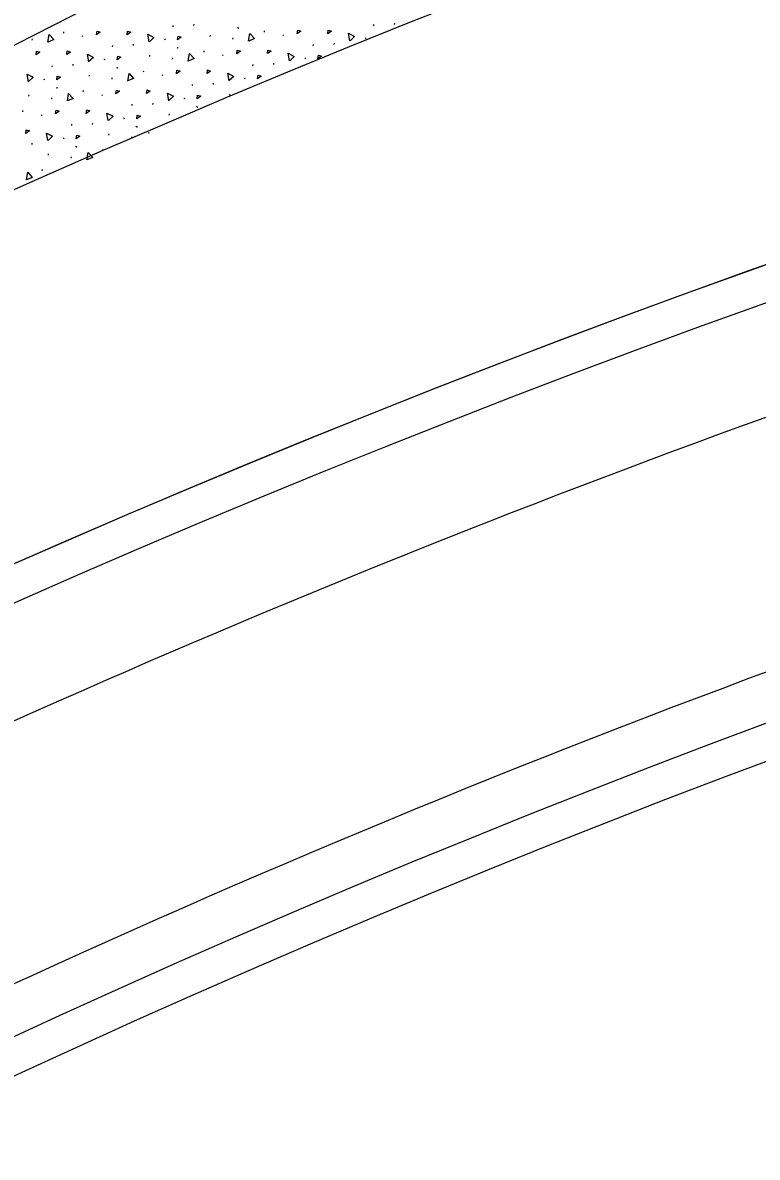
# Model space of a CAD drawing. Extents: x 2338610 to 2351914, y 366540 to 376484.
# Drawn here: x 2348856.06 to 2348886.76, y 367711 to 367758.41 of the extents above; entities that cross this region are included whole.
import ezdxf

# ---------------------------------------------------------------- set-up
doc = ezdxf.new("R2010")
doc.units = 0
for name, color, linetype in [('RD_PD_ConcMed', 7, 'Continuous'), ('RD_PD_Final_LnLine', 7, 'Continuous'), ('RD_PD_Final_TrvlWay', 7, 'Continuous'), ('RD_PD_FOC', 7, 'Continuous'), ('RD_PD_NOISE-WALL-GM', 7, 'Continuous'), ('RD_PD_SW', 7, 'Continuous')]:
    doc.layers.add(name, color=color, linetype=linetype)

msp = doc.modelspace()

# ---------------------------------------------------------------- linework, layer by layer
at = {"layer": 'RD_PD_ConcMed'}
for p, q in [((2348862.342, 367758.241), (2348862.347, 367758.295)), ((2348863.214, 367758.289), (2348863.22, 367758.344)), ((2348865.029, 367758.211), (2348865.061, 367758.186)), ((2348865.054, 367758.206), (2348865.086, 367758.181)), ((2348870.728, 367758.281), (2348870.734, 367758.336)), ((2348871.601, 367758.33), (2348871.606, 367758.384)), ((2348856.461, 367757.677), (2348856.466, 367757.731)), ((2348857.776, 367757.977), (2348857.782, 367758.031)), ((2348858.546, 367757.857), (2348858.578, 367757.833)), ((2348861.987, 367757.737), (2348862.008, 367757.691)), ((2348863.896, 367757.836), (2348863.901, 367757.891)), ((2348864.847, 367757.717), (2348864.853, 367757.772)), ((2348866.163, 367758.017), (2348866.168, 367758.072)), ((2348866.933, 367757.898), (2348866.964, 367757.873)), ((2348870.373, 367757.777), (2348870.394, 367757.732)), ((2348859.818, 367757.406), (2348859.823, 367757.461)), ((2348860.69, 367757.455), (2348860.695, 367757.509)), ((2348862.505, 367757.377), (2348862.536, 367757.352)), ((2348862.53, 367757.372), (2348862.561, 367757.347)), ((2348863.638, 367757.183), (2348863.644, 367757.238)), ((2348868.204, 367757.447), (2348868.21, 367757.501)), ((2348869.077, 367757.496), (2348869.082, 367757.55)), ((2348859.462, 367756.903), (2348859.483, 367756.857)), ((2348861.372, 367757.002), (2348861.377, 367757.057)), ((2348862.323, 367756.883), (2348862.328, 367756.938)), ((2348864.408, 367757.064), (2348864.44, 367757.039)), ((2348866.552, 367756.662), (2348866.558, 367756.716)), ((2348867.849, 367756.943), (2348867.87, 367756.897)), ((2348857.293, 367756.572), (2348857.299, 367756.627)), ((2348858.166, 367756.621), (2348858.171, 367756.675)), ((2348858.847, 367756.168), (2348858.853, 367756.222)), ((2348859.98, 367756.542), (2348860.012, 367756.518)), ((2348860.005, 367756.537), (2348860.037, 367756.513)), ((2348861.114, 367756.349), (2348861.119, 367756.404)), ((2348861.884, 367756.23), (2348861.916, 367756.205)), ((2348865.68, 367756.613), (2348865.685, 367756.667)), ((2348856.938, 367756.068), (2348856.959, 367756.023)), ((2348859.798, 367756.049), (2348859.804, 367756.103)), ((2348863.155, 367755.779), (2348863.161, 367755.833)), ((2348864.028, 367755.827), (2348864.033, 367755.882)), ((2348865.324, 367756.109), (2348865.345, 367756.063)), ((2348856.323, 367755.334), (2348856.328, 367755.388)), ((2348857.274, 367755.215), (2348857.279, 367755.269)), ((2348857.456, 367755.708), (2348857.487, 367755.684)), ((2348857.481, 367755.703), (2348857.513, 367755.679)), ((2348858.59, 367755.515), (2348858.595, 367755.57)), ((2348859.36, 367755.396), (2348859.391, 367755.371)), ((2348862.8, 367755.275), (2348862.821, 367755.229)), ((2348864.709, 367755.375), (2348864.715, 367755.429)), ((2348860.631, 367754.945), (2348860.636, 367754.999)), ((2348861.503, 367754.993), (2348861.509, 367755.048)), ((2348863.318, 367754.915), (2348863.35, 367754.89)), ((2348863.343, 367754.91), (2348863.375, 367754.885)), ((2348856.065, 367754.681), (2348856.071, 367754.735)), ((2348856.835, 367754.561), (2348856.867, 367754.537)), ((2348860.276, 367754.441), (2348860.297, 367754.395)), ((2348862.185, 367754.54), (2348862.19, 367754.595)), ((2348858.107, 367754.111), (2348858.112, 367754.165)), ((2348858.979, 367754.159), (2348858.985, 367754.214)), ((2348860.794, 367754.081), (2348860.825, 367754.056)), ((2348860.819, 367754.076), (2348860.85, 367754.051)), ((2348856.455, 367753.325), (2348856.46, 367753.379)), ((2348857.751, 367753.607), (2348857.772, 367753.561)), ((2348859.661, 367753.706), (2348859.666, 367753.761)), ((2348860.612, 367753.587), (2348860.617, 367753.642)), ((2348857.136, 367752.872), (2348857.142, 367752.927)), ((2348858.269, 367753.247), (2348858.301, 367753.222)), ((2348858.294, 367753.242), (2348858.326, 367753.217)), ((2348859.403, 367753.053), (2348859.408, 367753.108)), ((2348858.087, 367752.753), (2348858.093, 367752.808)), ((2348856.879, 367752.219), (2348856.884, 367752.274))]:
    msp.add_line(p, q, dxfattribs=at)
for points in [[(2348857.112, 367757.6), (2348857.165, 367757.915), (2348857.358, 367757.704), (2348857.117, 367757.601)], [(2348859.145, 367757.903), (2348859.165, 367758.056), (2348859.296, 367758.011), (2348859.145, 367757.903)], [(2348860.425, 367757.908), (2348860.444, 367758.061), (2348860.576, 367758.016), (2348860.425, 367757.908)], [(2348861.349, 367757.612), (2348861.291, 367757.927), (2348861.545, 367757.795), (2348861.354, 367757.616)], [(2348862.535, 367757.691), (2348862.555, 367757.843), (2348862.687, 367757.799), (2348862.535, 367757.691)], [(2348865.498, 367757.64), (2348865.552, 367757.956), (2348865.744, 367757.745), (2348865.503, 367757.642)], [(2348867.531, 367757.944), (2348867.551, 367758.096), (2348867.683, 367758.052), (2348867.531, 367757.944)], [(2348868.811, 367757.949), (2348868.831, 367758.101), (2348868.962, 367758.057), (2348868.811, 367757.949)], [(2348869.736, 367757.653), (2348869.678, 367757.968), (2348869.931, 367757.835), (2348869.74, 367757.656)], [(2348856.621, 367757.069), (2348856.64, 367757.222), (2348856.772, 367757.177), (2348856.621, 367757.069)], [(2348857.9, 367757.074), (2348857.92, 367757.227), (2348858.051, 367757.182), (2348857.9, 367757.074)], [(2348865.007, 367757.11), (2348865.027, 367757.262), (2348865.158, 367757.218), (2348865.007, 367757.11)], [(2348866.287, 367757.115), (2348866.306, 367757.267), (2348866.438, 367757.223), (2348866.287, 367757.115)], [(2348858.825, 367756.778), (2348858.767, 367757.093), (2348859.02, 367756.961), (2348858.829, 367756.782)], [(2348860.011, 367756.857), (2348860.031, 367757.009), (2348860.162, 367756.965), (2348860.011, 367756.857)], [(2348862.974, 367756.806), (2348863.027, 367757.122), (2348863.22, 367756.911), (2348862.979, 367756.808)], [(2348867.211, 367756.819), (2348867.154, 367757.134), (2348867.407, 367757.001), (2348867.216, 367756.822)], [(2348868.398, 367756.897), (2348868.417, 367757.05), (2348868.549, 367757.006), (2348868.398, 367756.897)], [(2348856.3, 367755.944), (2348856.243, 367756.259), (2348856.496, 367756.127), (2348856.305, 367755.948)], [(2348860.449, 367755.972), (2348860.503, 367756.288), (2348860.695, 367756.077), (2348860.455, 367755.974)], [(2348862.483, 367756.275), (2348862.502, 367756.428), (2348862.634, 367756.384), (2348862.483, 367756.275)], [(2348863.762, 367756.28), (2348863.782, 367756.433), (2348863.914, 367756.389), (2348863.762, 367756.28)], [(2348864.687, 367755.985), (2348864.629, 367756.3), (2348864.882, 367756.167), (2348864.691, 367755.988)], [(2348865.873, 367756.063), (2348865.893, 367756.216), (2348866.024, 367756.171), (2348865.873, 367756.063)], [(2348857.487, 367756.022), (2348857.506, 367756.175), (2348857.638, 367756.131), (2348857.487, 367756.022)], [(2348857.925, 367755.138), (2348857.979, 367755.454), (2348858.171, 367755.242), (2348857.93, 367755.14)], [(2348859.958, 367755.441), (2348859.978, 367755.594), (2348860.11, 367755.55), (2348859.958, 367755.441)], [(2348861.238, 367755.446), (2348861.258, 367755.599), (2348861.389, 367755.555), (2348861.238, 367755.446)], [(2348862.163, 367755.151), (2348862.105, 367755.466), (2348862.358, 367755.333), (2348862.167, 367755.154)], [(2348863.349, 367755.229), (2348863.368, 367755.382), (2348863.5, 367755.337), (2348863.349, 367755.229)], [(2348857.434, 367754.607), (2348857.454, 367754.76), (2348857.585, 367754.716), (2348857.434, 367754.607)], [(2348858.714, 367754.612), (2348858.733, 367754.765), (2348858.865, 367754.721), (2348858.714, 367754.612)], [(2348859.638, 367754.317), (2348859.58, 367754.632), (2348859.834, 367754.499), (2348859.643, 367754.32)], [(2348860.824, 367754.395), (2348860.844, 367754.548), (2348860.976, 367754.503), (2348860.824, 367754.395)], [(2348856.189, 367753.778), (2348856.209, 367753.931), (2348856.341, 367753.887), (2348856.189, 367753.778)], [(2348857.114, 367753.482), (2348857.056, 367753.797), (2348857.309, 367753.665), (2348857.118, 367753.486)], [(2348858.3, 367753.561), (2348858.32, 367753.713), (2348858.451, 367753.669), (2348858.3, 367753.561)], [(2348861.31, 367753.789), (2348861.316, 367753.826), (2348861.339, 367753.802)], [(2348858.739, 367752.676), (2348858.792, 367752.992), (2348858.984, 367752.781), (2348858.744, 367752.678)], [(2348856.214, 367751.842), (2348856.268, 367752.158), (2348856.46, 367751.947), (2348856.219, 367751.844)]]:
    msp.add_lwpolyline(points, dxfattribs=at)
at = {"layer": 'RD_PD_Final_LnLine'}
msp.add_line((2348969.531, 367815.998), (2348809.416, 367733.662), dxfattribs=at)
msp.add_arc((2349041.26, 367314.887), 460, 71.7499, 115.94073, dxfattribs=at)
at = {"layer": 'RD_PD_Final_TrvlWay'}
for centre, start in [((2349042.827, 367331.217), 71.7499), ((2349041.26, 367314.887), 71.94209)]:
    msp.add_arc(centre, 460, start, 115.94073, dxfattribs=at)
at = {"layer": 'RD_PD_FOC'}
msp.add_arc((2349041.26, 367314.887), 458.5, 71.7499, 115.94073, dxfattribs=at)
at = {"layer": 'RD_PD_NOISE-WALL-GM'}
for radius, start in [(442, 71.94209), (440.5, 71.7499)]:
    msp.add_arc((2349041.26, 367314.887), radius, start, 115.94073, dxfattribs=at)
at = {"layer": 'RD_PD_SW'}
for radius, start in [(454, 99.3865), (444, 96.83382)]:
    msp.add_arc((2349041.26, 367314.887), radius, start, 115.94073, dxfattribs=at)

doc.saveas('drawing.dxf')
